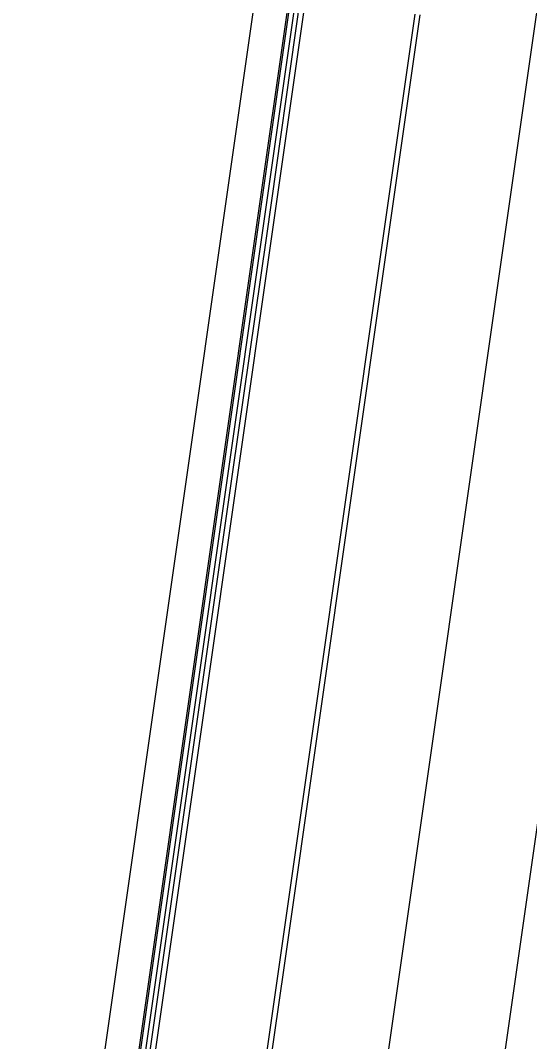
# Model space of a CAD drawing. Extents: x 1797478 to 1808916, y 246529 to 250952.
# Drawn here: x 1797826.2 to 1797879.1, y 249141.5 to 249247.6 of the extents above; entities that cross this region are included whole.
import ezdxf

# ---------------------------------------------------------------- set-up
doc = ezdxf.new("R2010")
doc.units = 0
for name, color, linetype in [('1', 7, 'Continuous'), ('EDPV-LINE', 7, 'Continuous'), ('SHDR-UPAV', 7, 'Continuous')]:
    doc.layers.add(name, color=color, linetype=linetype)

msp = doc.modelspace()

# ---------------------------------------------------------------- linework, layer by layer
for points in [[(1797815.94, 248800.98), (1797819.48, 248825.72), (1797823.02, 248850.47), (1797826.55, 248875.22), (1797827.86, 248884.39), (1797827.86, 248884.4), (1797830.09, 248899.97), (1797833.62, 248924.72), (1797837.16, 248949.47), (1797840.7, 248974.22), (1797844.23, 248998.96), (1797847.77, 249023.71), (1797851.3, 249048.46), (1797854.84, 249073.21), (1797858.38, 249097.96), (1797861.91, 249122.71), (1797865.45, 249147.46), (1797868.99, 249172.21), (1797872.52, 249196.95), (1797876.06, 249221.7), (1797879.59, 249246.45), (1797883.13, 249271.2)], [(1797815.94, 248800.98), (1797819.48, 248825.72), (1797823.02, 248850.47), (1797826.55, 248875.22), (1797827.86, 248884.39), (1797827.86, 248884.4), (1797830.09, 248899.97), (1797833.62, 248924.72), (1797837.16, 248949.47), (1797840.7, 248974.22), (1797844.23, 248998.96), (1797847.77, 249023.71), (1797851.3, 249048.46), (1797854.84, 249073.21), (1797858.38, 249097.96), (1797861.91, 249122.71), (1797865.45, 249147.46), (1797868.99, 249172.21), (1797872.52, 249196.95), (1797876.06, 249221.7), (1797879.59, 249246.45), (1797883.13, 249271.2)], [(1797815.94, 248800.98), (1797819.48, 248825.72), (1797823.02, 248850.47), (1797826.55, 248875.22), (1797827.86, 248884.39), (1797827.86, 248884.4), (1797830.09, 248899.97), (1797833.62, 248924.72), (1797837.16, 248949.47), (1797840.7, 248974.22), (1797844.23, 248998.96), (1797847.77, 249023.71), (1797851.3, 249048.46), (1797854.84, 249073.21), (1797858.38, 249097.96), (1797861.91, 249122.71), (1797865.45, 249147.46), (1797868.99, 249172.21), (1797872.52, 249196.95), (1797876.06, 249221.7), (1797879.59, 249246.45), (1797883.13, 249271.2)], [(1797815.94, 248800.98), (1797819.48, 248825.72), (1797823.02, 248850.47), (1797826.55, 248875.22), (1797827.86, 248884.39), (1797827.86, 248884.4), (1797830.09, 248899.97), (1797833.62, 248924.72), (1797837.16, 248949.47), (1797840.7, 248974.22), (1797844.23, 248998.96), (1797847.77, 249023.71), (1797851.3, 249048.46), (1797854.84, 249073.21), (1797858.38, 249097.96), (1797861.91, 249122.71), (1797865.45, 249147.46), (1797868.99, 249172.21), (1797872.52, 249196.95), (1797876.06, 249221.7), (1797879.59, 249246.45), (1797883.13, 249271.2)], [(1797827.82, 248799.28), (1797831.36, 248824.03), (1797834.89, 248848.78), (1797838.43, 248873.52), (1797839.74, 248882.7), (1797839.74, 248882.7), (1797841.97, 248898.27), (1797845.5, 248923.02), (1797849.04, 248947.77), (1797852.58, 248972.52), (1797856.11, 248997.27), (1797859.65, 249022.02), (1797863.18, 249046.76), (1797866.72, 249071.51), (1797870.26, 249096.26), (1797873.79, 249121.01), (1797877.33, 249145.76), (1797880.86, 249170.51), (1797884.4, 249195.26), (1797887.94, 249220.01), (1797891.47, 249244.75), (1797895.01, 249269.5)], [(1797827.82, 248799.28), (1797831.36, 248824.03), (1797834.89, 248848.78), (1797838.43, 248873.52), (1797839.74, 248882.7), (1797839.74, 248882.7), (1797841.97, 248898.27), (1797845.5, 248923.02), (1797849.04, 248947.77), (1797852.58, 248972.52), (1797856.11, 248997.27), (1797859.65, 249022.02), (1797863.18, 249046.76), (1797866.72, 249071.51), (1797870.26, 249096.26), (1797873.79, 249121.01), (1797877.33, 249145.76), (1797880.86, 249170.51), (1797884.4, 249195.26), (1797887.94, 249220.01), (1797891.47, 249244.75), (1797895.01, 249269.5)], [(1797827.82, 248799.28), (1797831.36, 248824.03), (1797834.89, 248848.78), (1797838.43, 248873.52), (1797839.74, 248882.7), (1797839.74, 248882.7), (1797841.97, 248898.27), (1797845.5, 248923.02), (1797849.04, 248947.77), (1797852.58, 248972.52), (1797856.11, 248997.27), (1797859.65, 249022.02), (1797863.18, 249046.76), (1797866.72, 249071.51), (1797870.26, 249096.26), (1797873.79, 249121.01), (1797877.33, 249145.76), (1797880.86, 249170.51), (1797884.4, 249195.26), (1797887.94, 249220.01), (1797891.47, 249244.75), (1797895.01, 249269.5)], [(1797827.82, 248799.28), (1797831.36, 248824.03), (1797834.89, 248848.78), (1797838.43, 248873.52), (1797839.74, 248882.7), (1797839.74, 248882.7), (1797841.97, 248898.27), (1797845.5, 248923.02), (1797849.04, 248947.77), (1797852.58, 248972.52), (1797856.11, 248997.27), (1797859.65, 249022.02), (1797863.18, 249046.76), (1797866.72, 249071.51), (1797870.26, 249096.26), (1797873.79, 249121.01), (1797877.33, 249145.76), (1797880.86, 249170.51), (1797884.4, 249195.26), (1797887.94, 249220.01), (1797891.47, 249244.75), (1797895.01, 249269.5)], [(1797790.68, 248804.59), (1797794.22, 248829.33), (1797797.75, 248854.08), (1797801.29, 248878.83), (1797802.6, 248888), (1797802.6, 248888.01), (1797804.82, 248903.58), (1797808.36, 248928.33), (1797811.9, 248953.08), (1797815.43, 248977.83), (1797818.97, 249002.57), (1797822.5, 249027.32), (1797826.04, 249052.07), (1797829.58, 249076.82), (1797833.11, 249101.57), (1797836.65, 249126.32), (1797840.19, 249151.07), (1797843.72, 249175.82), (1797847.26, 249200.56), (1797850.79, 249225.31), (1797854.33, 249250.06)], [(1797791.19, 248804.51), (1797794.73, 248829.26), (1797798.27, 248854.01), (1797801.8, 248878.76), (1797803.11, 248887.93), (1797803.11, 248887.93), (1797805.34, 248903.51), (1797808.88, 248928.26), (1797812.41, 248953), (1797815.95, 248977.75), (1797819.48, 249002.5), (1797823.02, 249027.25), (1797826.56, 249052), (1797830.09, 249076.75), (1797833.63, 249101.5), (1797837.16, 249126.24), (1797840.7, 249150.99), (1797844.24, 249175.74), (1797847.77, 249200.49), (1797851.31, 249225.24), (1797854.85, 249249.99)], [(1797791.65, 248804.45), (1797795.19, 248829.2), (1797798.72, 248853.94), (1797802.26, 248878.69), (1797803.57, 248887.87), (1797803.57, 248887.87), (1797805.8, 248903.44), (1797809.33, 248928.19), (1797812.87, 248952.94), (1797816.4, 248977.69), (1797819.94, 249002.44), (1797823.48, 249027.18), (1797827.01, 249051.93), (1797830.55, 249076.68), (1797834.09, 249101.43), (1797837.62, 249126.18), (1797841.16, 249150.93), (1797844.69, 249175.68), (1797848.23, 249200.42), (1797851.77, 249225.17), (1797855.3, 249249.92)], [(1797803.56, 248802.75), (1797807.09, 248827.49), (1797810.63, 248852.24), (1797814.17, 248876.99), (1797815.48, 248886.16), (1797815.48, 248886.17), (1797817.7, 248901.74), (1797821.24, 248926.49), (1797824.77, 248951.24), (1797828.31, 248975.99), (1797831.85, 249000.73), (1797835.38, 249025.48), (1797838.92, 249050.23), (1797842.46, 249074.98), (1797845.99, 249099.73), (1797849.53, 249124.48), (1797853.06, 249149.23), (1797856.6, 249173.97), (1797860.14, 249198.72), (1797863.67, 249223.47), (1797867.21, 249248.22)], [(1797804.06, 248802.67), (1797807.6, 248827.42), (1797811.14, 248852.17), (1797814.67, 248876.92), (1797815.98, 248886.09), (1797815.98, 248886.1), (1797818.21, 248901.67), (1797821.74, 248926.42), (1797825.28, 248951.16), (1797828.82, 248975.91), (1797832.35, 249000.66), (1797835.89, 249025.41), (1797839.43, 249050.16), (1797842.96, 249074.91), (1797846.5, 249099.66), (1797850.03, 249124.41), (1797853.57, 249149.15), (1797857.11, 249173.9), (1797860.64, 249198.65), (1797864.18, 249223.4), (1797867.71, 249248.15)], [(1797804.06, 248802.67), (1797807.6, 248827.42), (1797811.14, 248852.17), (1797814.67, 248876.92), (1797815.98, 248886.09), (1797815.98, 248886.1), (1797818.21, 248901.67), (1797821.74, 248926.42), (1797825.28, 248951.16), (1797828.82, 248975.91), (1797832.35, 249000.66), (1797835.89, 249025.41), (1797839.43, 249050.16), (1797842.96, 249074.91), (1797846.5, 249099.66), (1797850.03, 249124.41), (1797853.57, 249149.15), (1797857.11, 249173.9), (1797860.64, 249198.65), (1797864.18, 249223.4), (1797867.71, 249248.15)]]:
    msp.add_lwpolyline(points)
at = {"layer": '1'}
msp.add_lwpolyline([(1797815.94, 248800.98), (1797819.48, 248825.72), (1797823.02, 248850.47), (1797826.55, 248875.22), (1797827.86, 248884.39), (1797827.86, 248884.4), (1797830.09, 248899.97), (1797833.62, 248924.72), (1797837.16, 248949.47), (1797840.7, 248974.22), (1797844.23, 248998.96), (1797847.77, 249023.71), (1797851.3, 249048.46), (1797854.84, 249073.21), (1797858.38, 249097.96), (1797861.91, 249122.71), (1797865.45, 249147.46), (1797868.99, 249172.21), (1797872.52, 249196.95), (1797876.06, 249221.7), (1797879.59, 249246.45), (1797883.13, 249271.2)], dxfattribs=at)
at = {"layer": 'EDPV-LINE'}
for points in [[(1797827.82, 248799.28), (1797831.36, 248824.03), (1797834.89, 248848.78), (1797838.43, 248873.52), (1797839.74, 248882.7), (1797839.74, 248882.7), (1797841.97, 248898.27), (1797845.5, 248923.02), (1797849.04, 248947.77), (1797852.58, 248972.52), (1797856.11, 248997.27), (1797859.65, 249022.02), (1797863.18, 249046.76), (1797866.72, 249071.51), (1797870.26, 249096.26), (1797873.79, 249121.01), (1797877.33, 249145.76), (1797880.86, 249170.51), (1797884.4, 249195.26), (1797887.94, 249220.01), (1797891.47, 249244.75), (1797895.01, 249269.5)], [(1797827.82, 248799.28), (1797831.36, 248824.03), (1797834.89, 248848.78), (1797838.43, 248873.52), (1797839.74, 248882.7), (1797839.74, 248882.7), (1797841.97, 248898.27), (1797845.5, 248923.02), (1797849.04, 248947.77), (1797852.58, 248972.52), (1797856.11, 248997.27), (1797859.65, 249022.02), (1797863.18, 249046.76), (1797866.72, 249071.51), (1797870.26, 249096.26), (1797873.79, 249121.01), (1797877.33, 249145.76), (1797880.86, 249170.51), (1797884.4, 249195.26), (1797887.94, 249220.01), (1797891.47, 249244.75), (1797895.01, 249269.5)], [(1797804.06, 248802.67), (1797807.6, 248827.42), (1797811.14, 248852.17), (1797814.67, 248876.92), (1797815.98, 248886.09), (1797815.98, 248886.1), (1797818.21, 248901.67), (1797821.74, 248926.42), (1797825.28, 248951.16), (1797828.82, 248975.91), (1797832.35, 249000.66), (1797835.89, 249025.41), (1797839.43, 249050.16), (1797842.96, 249074.91), (1797846.5, 249099.66), (1797850.03, 249124.41), (1797853.57, 249149.15), (1797857.11, 249173.9), (1797860.64, 249198.65), (1797864.18, 249223.4), (1797867.71, 249248.15)], [(1797804.06, 248802.67), (1797807.6, 248827.42), (1797811.14, 248852.17), (1797814.67, 248876.92), (1797815.98, 248886.09), (1797815.98, 248886.1), (1797818.21, 248901.67), (1797821.74, 248926.42), (1797825.28, 248951.16), (1797828.82, 248975.91), (1797832.35, 249000.66), (1797835.89, 249025.41), (1797839.43, 249050.16), (1797842.96, 249074.91), (1797846.5, 249099.66), (1797850.03, 249124.41), (1797853.57, 249149.15), (1797857.11, 249173.9), (1797860.64, 249198.65), (1797864.18, 249223.4), (1797867.71, 249248.15)], [(1797804.06, 248802.67), (1797807.6, 248827.42), (1797811.14, 248852.17), (1797814.67, 248876.92), (1797815.98, 248886.09), (1797815.98, 248886.1), (1797818.21, 248901.67), (1797821.74, 248926.42), (1797825.28, 248951.16), (1797828.82, 248975.91), (1797832.35, 249000.66), (1797835.89, 249025.41), (1797839.43, 249050.16), (1797842.96, 249074.91), (1797846.5, 249099.66), (1797850.03, 249124.41), (1797853.57, 249149.15), (1797857.11, 249173.9), (1797860.64, 249198.65), (1797864.18, 249223.4), (1797867.71, 249248.15)], [(1797804.06, 248802.67), (1797807.6, 248827.42), (1797811.14, 248852.17), (1797814.67, 248876.92), (1797815.98, 248886.09), (1797815.98, 248886.1), (1797818.21, 248901.67), (1797821.74, 248926.42), (1797825.28, 248951.16), (1797828.82, 248975.91), (1797832.35, 249000.66), (1797835.89, 249025.41), (1797839.43, 249050.16), (1797842.96, 249074.91), (1797846.5, 249099.66), (1797850.03, 249124.41), (1797853.57, 249149.15), (1797857.11, 249173.9), (1797860.64, 249198.65), (1797864.18, 249223.4), (1797867.71, 249248.15)]]:
    msp.add_lwpolyline(points, dxfattribs=at)
at = {"layer": 'SHDR-UPAV'}
for points in [[(1797787.04, 248805.11), (1797790.57, 248829.85), (1797794.11, 248854.6), (1797797.65, 248879.35), (1797798.96, 248888.52), (1797798.96, 248888.53), (1797801.18, 248904.1), (1797804.72, 248928.85), (1797808.25, 248953.6), (1797811.79, 248978.35), (1797815.33, 249003.1), (1797818.86, 249027.84), (1797822.4, 249052.59), (1797825.93, 249077.34), (1797829.47, 249102.09), (1797833.01, 249126.84), (1797836.54, 249151.59), (1797840.08, 249176.34), (1797843.62, 249201.08), (1797847.15, 249225.83), (1797850.69, 249250.58)], [(1797790.5, 248804.61), (1797794.04, 248829.36), (1797797.57, 248854.11), (1797801.11, 248878.86), (1797802.42, 248888.03), (1797802.42, 248888.03), (1797804.65, 248903.61), (1797808.18, 248928.35), (1797811.72, 248953.1), (1797815.25, 248977.85), (1797818.79, 249002.6), (1797822.33, 249027.35), (1797825.86, 249052.1), (1797829.4, 249076.85), (1797832.94, 249101.59), (1797836.47, 249126.34), (1797840.01, 249151.09), (1797843.54, 249175.84), (1797847.08, 249200.59), (1797850.62, 249225.34), (1797854.15, 249250.09)], [(1797792.18, 248804.37), (1797795.72, 248829.12), (1797799.26, 248853.87), (1797802.79, 248878.62), (1797804.1, 248887.79), (1797804.1, 248887.79), (1797806.33, 248903.36), (1797809.87, 248928.11), (1797813.4, 248952.86), (1797816.94, 248977.61), (1797820.47, 249002.36), (1797824.01, 249027.11), (1797827.55, 249051.86), (1797831.08, 249076.61), (1797834.62, 249101.35), (1797838.15, 249126.1), (1797841.69, 249150.85), (1797845.23, 249175.6), (1797848.76, 249200.35), (1797852.3, 249225.1), (1797855.84, 249249.85)], [(1797792.18, 248804.37), (1797795.72, 248829.12), (1797799.26, 248853.87), (1797802.79, 248878.62), (1797804.1, 248887.79), (1797804.1, 248887.79), (1797806.33, 248903.36), (1797809.87, 248928.11), (1797813.4, 248952.86), (1797816.94, 248977.61), (1797820.47, 249002.36), (1797824.01, 249027.11), (1797827.55, 249051.86), (1797831.08, 249076.61), (1797834.62, 249101.35), (1797838.15, 249126.1), (1797841.69, 249150.85), (1797845.23, 249175.6), (1797848.76, 249200.35), (1797852.3, 249225.1), (1797855.84, 249249.85)]]:
    msp.add_lwpolyline(points, dxfattribs=at)

doc.saveas('drawing.dxf')
